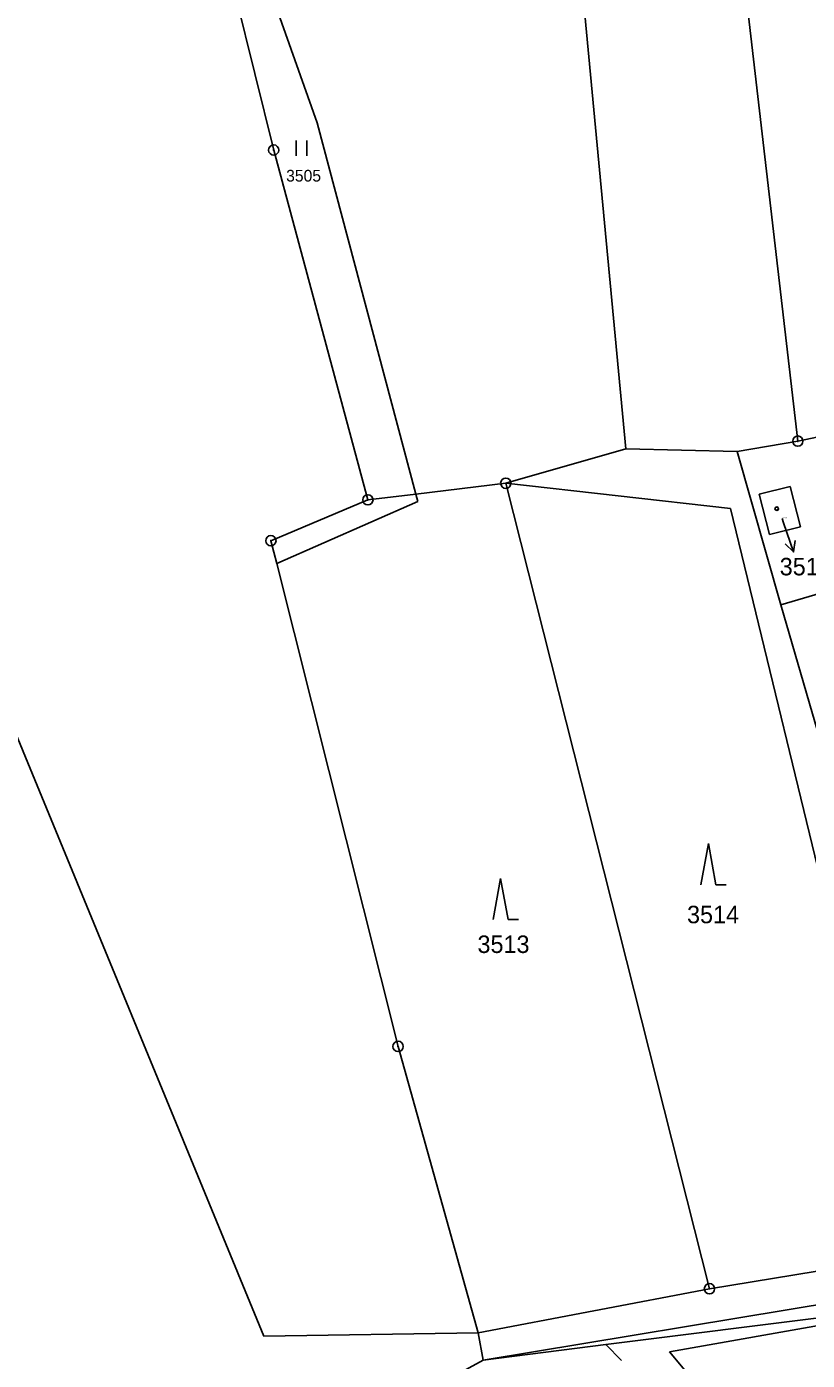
# Model space of a CAD drawing. Extents: x -593183 to -588034, y -1130415 to -1124994.
# Drawn here: x -593070.9 to -592995, y -1129187.5 to -1129057.9 of the extents above; entities that cross this region are included whole.
import ezdxf

# ---------------------------------------------------------------- set-up
doc = ezdxf.new("R2010")
doc.units = 0
for name, color, linetype in [('Vrstva 1', 7, 'Continuous'), ('Vrstva 13', 7, 'Continuous'), ('Vrstva 16', 7, 'Continuous'), ('Vrstva 18', 7, 'Continuous'), ('Vrstva 19', 7, 'Continuous'), ('Vrstva 24', 7, 'Continuous'), ('Vrstva 25', 7, 'Continuous'), ('Vrstva 4', 7, 'Continuous')]:
    doc.layers.add(name, color=color, linetype=linetype)

msp = doc.modelspace()

# ---------------------------------------------------------------- linework, layer by layer
at = {"layer": 'Vrstva 1'}
for p, q in [((-593058.7, -1129022.05), (-593042.63, -1129067.21)), ((-593019.24, -1129029), (-593012.64, -1129098.9)), ((-593055.08, -1129036.52), (-593046.87, -1129069.86)), ((-593000.92, -1129055.13), (-592995.92, -1129098.16)), ((-593042.63, -1129067.21), (-593033.05, -1129103.31)), ((-593046.87, -1129069.86), (-593037.71, -1129103.87)), ((-592995.92, -1129098.16), (-592972.49, -1129093.29)), ((-593024.31, -1129102.26), (-593012.64, -1129098.9)), ((-593012.64, -1129098.9), (-593001.81, -1129099.18)), ((-593001.81, -1129099.18), (-592995.92, -1129098.16)), ((-593001.81, -1129099.18), (-592997.57, -1129114.06)), ((-593033.05, -1129103.31), (-593024.31, -1129102.26)), ((-593024.31, -1129102.26), (-593004.51, -1129180.56)), ((-593024.31, -1129102.26), (-593002.47, -1129104.71)), ((-592999.68, -1129103.33), (-592996.65, -1129102.56)), ((-592996.65, -1129102.56), (-592995.65, -1129106.48)), ((-593047.14, -1129107.84), (-593037.71, -1129103.87)), ((-593037.71, -1129103.87), (-593033.05, -1129103.31)), ((-592998.68, -1129107.25), (-592999.68, -1129103.33)), ((-593002.47, -1129104.71), (-592984.85, -1129177.35)), ((-592995.65, -1129106.48), (-592998.68, -1129107.25)), ((-592997.57, -1129114.06), (-592969.06, -1129105.7)), ((-593047.14, -1129107.84), (-593046.56, -1129110.05)), ((-593046.56, -1129110.05), (-593034.78, -1129157)), ((-592997.57, -1129114.06), (-592993.99, -1129126.46)), ((-593034.78, -1129157), (-593026.99, -1129184.84)), ((-593004.51, -1129180.56), (-592984.85, -1129177.35)), ((-593026.99, -1129184.84), (-593004.51, -1129180.56)), ((-593014.57, -1129185.99), (-592979.2, -1129181.56)), ((-593008.41, -1129186.69), (-592979.2, -1129181.56)), ((-593026.5, -1129187.49), (-593014.57, -1129185.99)), ((-593014.57, -1129185.99), (-593013.05, -1129187.55)), ((-593008.41, -1129186.69), (-593004.18, -1129191.72))]:
    msp.add_line(p, q, dxfattribs=at)
at = {"layer": 'Vrstva 13'}
for p, q in [((-593079.05, -1129109.37), (-593047.84, -1129185.16)), ((-593047.84, -1129185.16), (-593026.99, -1129184.84)), ((-593026.99, -1129184.84), (-593026.5, -1129187.49)), ((-593026.5, -1129187.49), (-593031.73, -1129190.36))]:
    msp.add_line(p, q, dxfattribs=at)
at = {"layer": 'Vrstva 16'}
msp.add_line((-592997.45, -1129105.68), (-592997.31, -1129106.09), dxfattribs=at)
at = {"layer": 'Vrstva 24'}
for centre, radius in [((-593046.87, -1129069.86), 0.5), ((-593046.87, -1129069.86), 0.0327), ((-592995.92, -1129098.16), 0.5), ((-592995.92, -1129098.16), 0.0327), ((-593024.31, -1129102.26), 0.5), ((-593024.31, -1129102.26), 0.0327), ((-593037.71, -1129103.87), 0.5), ((-593037.71, -1129103.87), 0.0327), ((-593047.14, -1129107.84), 0.5), ((-593047.14, -1129107.84), 0.0327), ((-593034.78, -1129157), 0.5), ((-593034.78, -1129157), 0.0327), ((-593004.51, -1129180.56), 0.5), ((-593004.51, -1129180.56), 0.0327)]:
    msp.add_circle(centre, radius, dxfattribs=at)
at = {"layer": 'Vrstva 25'}
for p, q in [((-593044.68, -1129068.93), (-593044.68, -1129070.43)), ((-593043.66, -1129070.43), (-593043.66, -1129068.93)), ((-592997.31, -1129106.09), (-592996.34, -1129108.93)), ((-593004.61, -1129137.29), (-593005.34, -1129141.29)), ((-593004.61, -1129137.29), (-593003.88, -1129141.29)), ((-593024.81, -1129140.68), (-593025.55, -1129144.68)), ((-593024.81, -1129140.68), (-593024.08, -1129144.68)), ((-593003.88, -1129141.29), (-593002.88, -1129141.29)), ((-593024.08, -1129144.68), (-593023.08, -1129144.68))]:
    msp.add_line(p, q, dxfattribs=at)
msp.add_lwpolyline([(-592996.19, -1129107.82), (-592996.34, -1129108.93), (-592997.14, -1129108.14)], dxfattribs=at)
for radius in [0.175, 0.15]:
    msp.add_circle((-592997.97, -1129104.73), radius, dxfattribs=at)
at = {"layer": 'Vrstva 4'}
for p, q in [((-593046.56, -1129110.05), (-593032.86, -1129104.03)), ((-593032.86, -1129104.03), (-593033.05, -1129103.31)), ((-593026.5, -1129187.49), (-592980.08, -1129179.83))]:
    msp.add_line(p, q, dxfattribs=at)

# ---------------------------------------------------------------- texts
at = {"layer": 'Vrstva 16'}
msp.add_text('3516/21', height=1.7, dxfattribs=at).set_placement((-592997.68, -1129111.21))
at = {"layer": 'Vrstva 18'}
for s, height, p in [('3505', 1.14, (-593045.66, -1129072.93)), ('3514', 1.7, (-593006.69, -1129145.03)), ('3513', 1.7, (-593027.06, -1129147.92))]:
    msp.add_text(s, height=height, dxfattribs=at).set_placement(p)
at = {"layer": 'Vrstva 19'}
msp.add_text('3516/21', height=0.1, dxfattribs=at).set_placement((-592997.45, -1129105.68))

doc.saveas('drawing.dxf')
